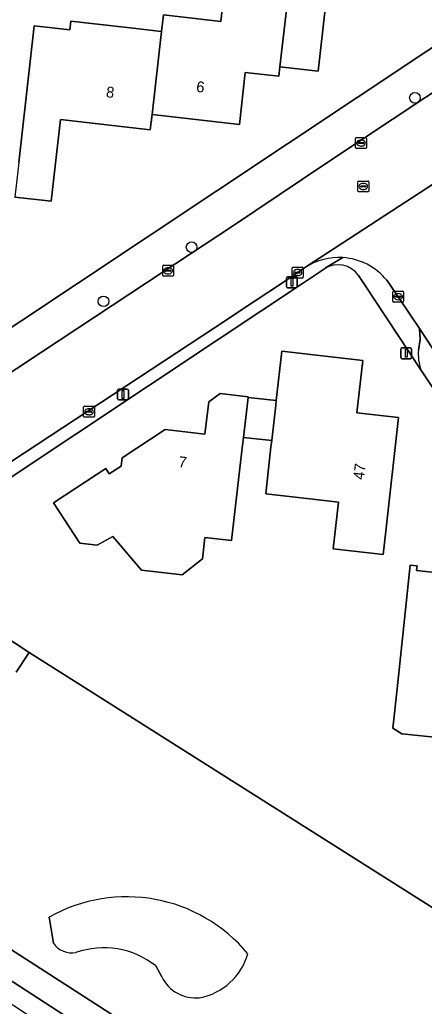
# Model space of a CAD drawing. Extents: x 162396 to 163643, y 386452 to 387406.
# Drawn here: x 163025.4 to 163062.6, y 386683.6 to 386774.2 of the extents above; entities that cross this region are included whole.
import ezdxf

# ---------------------------------------------------------------- set-up
doc = ezdxf.new("R2010")
doc.units = 0
for name, color, linetype in [('IMGEO_Boom', 7, 'Continuous'), ('IMGEO_Erf', 7, 'Continuous'), ('IMGEO_Groenvoorziening', 7, 'Continuous'), ('IMGEO_Kolk', 7, 'Continuous'), ('IMGEO_Lichtmast', 7, 'Continuous'), ('IMGEO_Pand', 7, 'Continuous'), ('IMGEO_Pand_nummerreeks', 7, 'Continuous'), ('IMGEO_Parkeervlak_open', 7, 'Continuous'), ('IMGEO_Rijbaan_lokaal_gesloten', 7, 'Continuous'), ('IMGEO_Rijbaan_lokaal_open', 7, 'Continuous'), ('IMGEO_Rioolput', 7, 'Continuous'), ('IMGEO_Voetpad_open', 7, 'Continuous')]:
    doc.layers.add(name, color=color, linetype=linetype)

msp = doc.modelspace()

# ---------------------------------------------------------------- linework, layer by layer
at = {"layer": 'IMGEO_Boom'}
for centre in [(163061.721, 386767.055), (163041.181, 386753.326), (163033.082, 386748.352)]:
    msp.add_circle(centre, 0.489, dxfattribs=at)
at = {"layer": 'IMGEO_Erf'}
for points in [[(162983.26, 386826.659), (162939.497, 386855.132), (162935.841, 386824.556), (162935.369, 386820.614), (162931.696, 386789.898), (162994.075, 386750), (163000, 386746.21), (163010.632, 386739.479), (163010.94, 386739.303), (163011.262, 386739.156), (163011.596, 386739.037), (163011.94, 386738.949), (163012.29, 386738.893), (163012.643, 386738.867), (163012.998, 386738.873), (163013.35, 386738.911), (163013.698, 386738.981), (163014.038, 386739.081), (163014.368, 386739.211), (163014.685, 386739.37), (163014.944, 386739.528), (163030.691, 386750), (163094.938, 386792.726)], [(163053.753, 386777.697), (163052.816, 386769.493), (163049.306, 386769.894), (163049.208, 386769.033), (163046.119, 386769.385), (163045.574, 386764.618), (163037.541, 386765.536), (163037.378, 386764.113), (163029.133, 386765.055), (163028.276, 386757.554), (163024.923, 386757.937)], [(163025.28, 386761.115), (163026.716, 386773.684), (163029.982, 386773.311), (163030.074, 386774.115), (163035.259, 386773.523), (163038.409, 386773.163), (163038.581, 386774.671), (163043.866, 386774.067), (163044.339, 386778.203)], [(163053.391, 386751.338), (163051.379, 386750), (163043.727, 386744.911), (163023.952, 386731.758)], [(163062.275, 386742.065), (163057.006, 386750), (163056.534, 386750.711)], [(163079.49, 386716.116), (163075.748, 386721.818), (163062.275, 386742.065)], [(163015.183, 386724.559), (163016.209, 386723.896), (163016.667, 386722.344), (163026.239, 386716.082), (163097.834, 386670.816), (163102.259, 386707.064)]]:
    msp.add_lwpolyline(points, dxfattribs=at)
for points in [[(163043.817, 386739.864), (163046.379, 386739.567), (163046.374, 386739.522), (163048.961, 386739.23), (163049.473, 386743.761), (163056.925, 386742.92), (163056.381, 386738.107), (163060.218, 386737.674), (163059.038, 386727.231), (163058.794, 386725.071), (163054.209, 386725.589), (163054.453, 386727.749), (163054.695, 386729.889), (163052.065, 386730.186), (163047.993, 386730.645), (163048.48, 386734.962), (163048.546, 386735.55), (163045.947, 386735.843), (163045.803, 386734.601), (163044.847, 386726.354), (163042.405, 386726.637), (163042.18, 386724.693), (163040.302, 386723.205), (163036.581, 386723.636), (163033.95, 386726.726), (163032.498, 386725.927), (163030.908, 386726.111), (163028.473, 386729.837), (163030.534, 386731.184), (163033.286, 386732.984), (163033.612, 386732.485), (163034.701, 386733.197), (163034.79, 386733.967), (163038.762, 386736.564), (163042.408, 386736.141), (163042.752, 386739.112)], [(163065.533, 386723.218), (163065.578, 386723.647), (163066.633, 386723.535), (163066.583, 386723.071), (163069.161, 386722.797), (163069.206, 386723.215), (163069.813, 386723.151), (163069.493, 386720.139), (163069.037, 386715.858), (163072.81, 386715.457), (163072.282, 386710.486), (163071.997, 386707.809), (163065.544, 386708.495), (163064.933, 386708.56), (163064.113, 386708.215), (163060.514, 386708.598), (163059.694, 386709.117), (163060.077, 386712.718), (163060.759, 386719.132), (163061.288, 386724.103), (163061.917, 386724.036), (163061.872, 386723.607)]]:
    msp.add_lwpolyline(points, close=True, dxfattribs=at)
msp.add_arc((163054.648, 386749.448), 2.27, 33.80839, 123.62784, dxfattribs=at)
at = {"layer": 'IMGEO_Groenvoorziening'}
for points in [[(163025.049, 386714.264), (163026.239, 386716.082), (163016.667, 386722.344)], [(163021.779, 386712.613), (163021.229, 386711.757), (163020.504, 386710.629), (163018.653, 386707.748), (163018.22, 386707.075), (163017.546, 386707.507), (163011.707, 386711.248), (163011.033, 386711.68), (163011.468, 386712.351), (163012.89, 386714.542), (163009.247, 386717.145), (163007.784, 386715.123), (163006.517, 386713.046), (163000.61, 386704.855), (163000.29, 386704.411), (163035.465, 386681.75), (163063.605, 386682.718), (163065.406, 386682.78)], [(163026.239, 386716.082), (163025.049, 386714.264)], [(163071.256, 386681.192), (163096.099, 386665.463), (163098.658, 386670.324), (163097.834, 386670.816), (163026.239, 386716.082)], [(163028.087, 386691.749), (163028.489, 386689.351)], [(163028.489, 386689.351), (163028.087, 386691.749)], [(163037.877, 386687.266), (163038.427, 386686.246)], [(163038.427, 386686.246), (163037.877, 386687.266)]]:
    msp.add_lwpolyline(points, dxfattribs=at)
msp.add_lwpolyline([(163032.831, 386680.161), (163032.875, 386680.532), (163000, 386701.813), (162998.844, 386702.561), (162998.714, 386702.39), (162997.926, 386701.329), (163000, 386699.965), (163032.648, 386678.484)], close=True, dxfattribs=at)
for centre, radius, start, end in [((163035.204, 386679.124), 14.493, 39.70175, 119.41212), ((163035.204, 386679.124), 14.493, 39.70175, 119.41212), ((163030.162, 386690.452), 2.002, 213.34116, 281.00399), ((163030.162, 386690.452), 2.002, 213.34116, 281.00399), ((163033.11, 386681.259), 7.669, 51.56168, 109.54662), ((163033.11, 386681.259), 7.669, 51.56168, 109.54662), ((163040.874, 386689.943), 5.699, 280.50828, 344.10711), ((163040.874, 386689.943), 5.699, 280.50828, 344.10711), ((163041.553, 386687.821), 3.5, 206.73661, 275.90208), ((163041.553, 386687.821), 3.5, 206.73661, 275.90208)]:
    msp.add_arc(centre, radius, start, end, dxfattribs=at)
at = {"layer": 'IMGEO_Kolk'}
for p, q in [((163056.264, 386762.476), (163056.264, 386763.328)), ((163056.339, 386763.402), (163057.191, 386763.402)), ((163056.523, 386762.896), (163056.523, 386762.908)), ((163056.961, 386762.859), (163056.563, 386762.859)), ((163056.566, 386762.945), (163056.964, 386762.945)), ((163056.752, 386763.182), (163056.777, 386763.182)), ((163057.007, 386762.908), (163057.007, 386762.896)), ((163057.265, 386763.328), (163057.265, 386762.476)), ((163057.191, 386762.402), (163056.339, 386762.402)), ((163056.775, 386762.622), (163056.75, 386762.622)), ((163038.52, 386750.737), (163038.52, 386751.589)), ((163038.595, 386751.663), (163039.447, 386751.663)), ((163038.779, 386751.157), (163038.779, 386751.169)), ((163039.217, 386751.12), (163038.819, 386751.12)), ((163038.822, 386751.206), (163039.22, 386751.206)), ((163039.008, 386751.443), (163039.033, 386751.443)), ((163039.263, 386751.169), (163039.263, 386751.157)), ((163039.521, 386751.589), (163039.521, 386750.737)), ((163050.426, 386750.569), (163050.426, 386751.421)), ((163050.501, 386751.495), (163051.353, 386751.495)), ((163050.728, 386751.038), (163051.126, 386751.038)), ((163050.914, 386751.275), (163050.939, 386751.275)), ((163051.427, 386751.421), (163051.427, 386750.569)), ((163039.447, 386750.663), (163038.595, 386750.663)), ((163039.031, 386750.883), (163039.006, 386750.883)), ((163051.353, 386750.495), (163050.501, 386750.495)), ((163050.685, 386750.989), (163050.685, 386751.001)), ((163051.123, 386750.952), (163050.725, 386750.952)), ((163050.937, 386750.715), (163050.912, 386750.715)), ((163051.169, 386751.001), (163051.169, 386750.989)), ((163059.752, 386749.277), (163060.604, 386749.277)), ((163059.677, 386748.351), (163059.677, 386749.203)), ((163059.936, 386748.771), (163059.936, 386748.783)), ((163060.374, 386748.734), (163059.976, 386748.734)), ((163059.979, 386748.82), (163060.377, 386748.82)), ((163060.188, 386748.497), (163060.163, 386748.497)), ((163060.165, 386749.057), (163060.19, 386749.057)), ((163060.42, 386748.783), (163060.42, 386748.771)), ((163060.678, 386749.203), (163060.678, 386748.351)), ((163060.604, 386748.277), (163059.752, 386748.277)), ((163031.251, 386737.777), (163031.251, 386738.629)), ((163031.326, 386738.703), (163032.178, 386738.703)), ((163031.739, 386738.483), (163031.764, 386738.483)), ((163032.252, 386738.629), (163032.252, 386737.777)), ((163032.178, 386737.703), (163031.326, 386737.703)), ((163031.51, 386738.197), (163031.51, 386738.209)), ((163031.948, 386738.16), (163031.55, 386738.16)), ((163031.553, 386738.246), (163031.951, 386738.246)), ((163031.762, 386737.923), (163031.737, 386737.923)), ((163031.994, 386738.209), (163031.994, 386738.197))]:
    msp.add_line(p, q, dxfattribs=at)
for points in [[(163056.264, 386762.476), (163056.264, 386763.328)], [(163056.339, 386763.402), (163057.191, 386763.402)], [(163057.265, 386763.328), (163057.265, 386762.476)], [(163057.191, 386762.402), (163056.339, 386762.402)], [(163038.52, 386750.737), (163038.52, 386751.589)], [(163038.595, 386751.663), (163039.447, 386751.663)], [(163039.521, 386751.589), (163039.521, 386750.737)], [(163050.426, 386750.569), (163050.426, 386751.421)], [(163050.501, 386751.495), (163051.353, 386751.495)], [(163051.427, 386751.421), (163051.427, 386750.569)], [(163039.447, 386750.663), (163038.595, 386750.663)], [(163051.353, 386750.495), (163050.501, 386750.495)], [(163059.752, 386749.277), (163060.604, 386749.277)], [(163059.677, 386748.351), (163059.677, 386749.203)], [(163060.678, 386749.203), (163060.678, 386748.351)], [(163060.604, 386748.277), (163059.752, 386748.277)], [(163031.251, 386737.777), (163031.251, 386738.629)], [(163031.326, 386738.703), (163032.178, 386738.703)], [(163032.252, 386738.629), (163032.252, 386737.777)], [(163032.178, 386737.703), (163031.326, 386737.703)]]:
    msp.add_lwpolyline(points, dxfattribs=at)
for centre, radius, start, end in [((163056.341, 386763.326), 0.0765, 91.55205, 178.44795), ((163056.341, 386763.326), 0.0765, 91.55205, 178.44795), ((163056.563, 386762.905), 0.0403, 85.87752, 175.75265), ((163056.56, 386762.895), 0.0366, 178.93798, 274.71019), ((163056.964, 386762.902), 0.043, 264.86636, 352.45326), ((163056.968, 386762.907), 0.0386, 1.73085, 96.63898), ((163057.189, 386763.326), 0.0765, 1.55205, 88.44795), ((163057.189, 386763.326), 0.0765, 1.55205, 88.44795), ((163056.341, 386762.478), 0.0765, 181.55205, 268.44795), ((163056.341, 386762.478), 0.0765, 181.55205, 268.44795), ((163057.189, 386762.478), 0.0765, 271.55205, 358.44795), ((163057.189, 386762.478), 0.0765, 271.55205, 358.44795), ((163038.597, 386751.587), 0.0765, 91.55205, 178.44795), ((163038.597, 386751.587), 0.0765, 91.55205, 178.44795), ((163038.819, 386751.166), 0.0403, 85.87752, 175.75265), ((163038.816, 386751.156), 0.0366, 178.93798, 274.71019), ((163039.22, 386751.163), 0.043, 264.86636, 352.45326), ((163039.224, 386751.168), 0.0386, 1.73085, 96.63898), ((163039.445, 386751.587), 0.0765, 1.55205, 88.44795), ((163039.445, 386751.587), 0.0765, 1.55205, 88.44795), ((163050.503, 386751.419), 0.0765, 91.55205, 178.44795), ((163050.503, 386751.419), 0.0765, 91.55205, 178.44795), ((163050.725, 386750.998), 0.0403, 85.87752, 175.75265), ((163051.13, 386751), 0.0386, 1.73085, 96.63898), ((163051.351, 386751.419), 0.0765, 1.55205, 88.44795), ((163051.351, 386751.419), 0.0765, 1.55205, 88.44795), ((163038.597, 386750.739), 0.0765, 181.55205, 268.44795), ((163038.597, 386750.739), 0.0765, 181.55205, 268.44795), ((163039.445, 386750.739), 0.0765, 271.55205, 358.44795), ((163039.445, 386750.739), 0.0765, 271.55205, 358.44795), ((163050.503, 386750.571), 0.0765, 181.55205, 268.44795), ((163050.503, 386750.571), 0.0765, 181.55205, 268.44795), ((163050.722, 386750.988), 0.0366, 178.93798, 274.71019), ((163051.126, 386750.995), 0.043, 264.86636, 352.45326), ((163051.351, 386750.571), 0.0765, 271.55205, 358.44795), ((163051.351, 386750.571), 0.0765, 271.55205, 358.44795), ((163059.754, 386749.201), 0.0765, 91.55205, 178.44795), ((163059.754, 386749.201), 0.0765, 91.55205, 178.44795), ((163060.602, 386749.201), 0.0765, 1.55205, 88.44795), ((163060.602, 386749.201), 0.0765, 1.55205, 88.44795), ((163059.754, 386748.353), 0.0765, 181.55205, 268.44795), ((163059.754, 386748.353), 0.0765, 181.55205, 268.44795), ((163059.976, 386748.78), 0.0403, 85.87752, 175.75265), ((163059.973, 386748.77), 0.0366, 178.93798, 274.71019), ((163060.377, 386748.777), 0.043, 264.86636, 352.45326), ((163060.381, 386748.782), 0.0386, 1.73085, 96.63898), ((163060.602, 386748.353), 0.0765, 271.55205, 358.44795), ((163060.602, 386748.353), 0.0765, 271.55205, 358.44795), ((163031.328, 386738.627), 0.0765, 91.55205, 178.44795), ((163031.328, 386738.627), 0.0765, 91.55205, 178.44795), ((163032.176, 386738.627), 0.0765, 1.55205, 88.44795), ((163032.176, 386738.627), 0.0765, 1.55205, 88.44795), ((163031.328, 386737.779), 0.0765, 181.55205, 268.44795), ((163031.328, 386737.779), 0.0765, 181.55205, 268.44795), ((163031.55, 386738.206), 0.0403, 85.87752, 175.75265), ((163031.547, 386738.196), 0.0366, 178.93798, 274.71019), ((163031.951, 386738.203), 0.043, 264.86636, 352.45326), ((163031.955, 386738.208), 0.0386, 1.73085, 96.63898), ((163032.176, 386737.779), 0.0765, 271.55205, 358.44795), ((163032.176, 386737.779), 0.0765, 271.55205, 358.44795)]:
    msp.add_arc(centre, radius, start, end, dxfattribs=at)
for centre, major_axis, ratio, start_param, end_param in [((163056.751, 386762.902), (-0.387, 0.002), 0.722429, 4.712389, 7.853982), ((163056.776, 386762.902), (-0.39, 0.002), 0.717154, 1.570796, 4.712389), ((163039.007, 386751.163), (-0.387, 0.002), 0.722429, 4.712389, 7.853982), ((163039.032, 386751.163), (-0.39, 0.002), 0.717154, 1.570796, 4.712389), ((163050.913, 386750.995), (-0.387, 0.002), 0.722429, 4.712389, 7.853982), ((163050.938, 386750.995), (-0.39, 0.002), 0.717154, 1.570796, 4.712389), ((163060.164, 386748.777), (-0.387, 0.002), 0.722429, 4.712389, 7.853982), ((163060.189, 386748.777), (-0.39, 0.002), 0.717154, 1.570796, 4.712389), ((163031.738, 386738.203), (-0.387, 0.002), 0.722429, 4.712389, 7.853982), ((163031.763, 386738.203), (-0.39, 0.002), 0.717154, 1.570796, 4.712389)]:
    msp.add_ellipse(centre, major_axis=major_axis, ratio=ratio, start_param=start_param, end_param=end_param, dxfattribs=at)
at = {"layer": 'IMGEO_Lichtmast'}
for p, q in [((163049.909, 386749.705), (163049.909, 386750.505)), ((163049.909, 386750.505), (163049.909, 386749.705)), ((163050.009, 386750.605), (163050.799, 386750.605)), ((163050.799, 386750.605), (163050.009, 386750.605)), ((163050.899, 386750.505), (163050.899, 386749.705)), ((163050.899, 386749.705), (163050.899, 386750.505)), ((163050.799, 386749.605), (163050.009, 386749.605)), ((163050.009, 386749.605), (163050.799, 386749.605)), ((163060.427, 386743.179), (163060.427, 386743.979)), ((163060.427, 386743.979), (163060.427, 386743.179)), ((163060.527, 386744.079), (163061.317, 386744.079)), ((163061.317, 386744.079), (163060.527, 386744.079)), ((163061.417, 386743.979), (163061.417, 386743.179)), ((163061.417, 386743.179), (163061.417, 386743.979)), ((163061.317, 386743.079), (163060.527, 386743.079)), ((163060.527, 386743.079), (163061.317, 386743.079)), ((163034.374, 386739.385), (163034.374, 386740.185)), ((163034.374, 386740.185), (163034.374, 386739.385)), ((163034.474, 386740.285), (163035.264, 386740.285)), ((163035.264, 386740.285), (163034.474, 386740.285)), ((163035.364, 386740.185), (163035.364, 386739.385)), ((163035.364, 386739.385), (163035.364, 386740.185)), ((163035.264, 386739.285), (163034.474, 386739.285)), ((163034.474, 386739.285), (163035.264, 386739.285))]:
    msp.add_line(p, q, dxfattribs=at)
for points in [[(163050.329, 386750.48), (163050.479, 386750.48), (163050.479, 386749.73), (163050.329, 386749.73), (163050.329, 386750.48)], [(163060.847, 386743.954), (163060.997, 386743.954), (163060.997, 386743.204), (163060.847, 386743.204), (163060.847, 386743.954)], [(163034.794, 386740.16), (163034.944, 386740.16), (163034.944, 386739.41), (163034.794, 386739.41), (163034.794, 386740.16)]]:
    msp.add_lwpolyline(points, dxfattribs=at)
for centre, start, end in [((163050.009, 386750.505), 90, 180), ((163050.009, 386750.505), 90, 180), ((163050.799, 386750.505), 0, 90), ((163050.799, 386750.505), 360, 90), ((163050.009, 386749.705), 180, 270), ((163050.009, 386749.705), 180, 270), ((163050.799, 386749.705), 270, 0), ((163050.799, 386749.705), 270, 0), ((163060.527, 386743.979), 90, 180), ((163060.527, 386743.979), 90, 180), ((163061.317, 386743.979), 0, 90), ((163061.317, 386743.979), 360, 90), ((163060.527, 386743.179), 180, 270), ((163060.527, 386743.179), 180, 270), ((163061.317, 386743.179), 270, 0), ((163061.317, 386743.179), 270, 0), ((163034.474, 386740.185), 90, 180), ((163034.474, 386740.185), 90, 180), ((163035.264, 386740.185), 0, 90), ((163035.264, 386740.185), 360, 90), ((163034.474, 386739.385), 180, 270), ((163034.474, 386739.385), 180, 270), ((163035.264, 386739.385), 270, 0), ((163035.264, 386739.385), 270, 0)]:
    msp.add_arc(centre, 0.1, start, end, dxfattribs=at)
at = {"layer": 'IMGEO_Pand'}
for points in [[(163050.183, 386777.535), (163044.339, 386778.203), (163043.866, 386774.067), (163038.581, 386774.671), (163038.409, 386773.163), (163037.541, 386765.536), (163045.574, 386764.618), (163046.119, 386769.385), (163049.208, 386769.033), (163049.306, 386769.894)], [(163052.816, 386769.493), (163053.753, 386777.697), (163050.247, 386778.097), (163050.183, 386777.535), (163049.306, 386769.894)], [(163038.409, 386773.163), (163035.259, 386773.523), (163030.074, 386774.115), (163029.982, 386773.311), (163026.716, 386773.684), (163025.28, 386761.115), (163024.923, 386757.937), (163028.276, 386757.554), (163029.133, 386765.055), (163037.378, 386764.113), (163037.541, 386765.536)], [(163060.218, 386737.674), (163056.381, 386738.107), (163056.925, 386742.92), (163049.473, 386743.761), (163048.961, 386739.23), (163048.912, 386738.793), (163048.546, 386735.55), (163048.48, 386734.962), (163047.993, 386730.645), (163052.065, 386730.186), (163054.695, 386729.889), (163054.453, 386727.749), (163054.209, 386725.589), (163058.794, 386725.071), (163059.038, 386727.231)], [(163045.803, 386734.601), (163045.947, 386735.843), (163046.374, 386739.522), (163046.379, 386739.567), (163043.817, 386739.864), (163042.752, 386739.112), (163042.408, 386736.141), (163038.762, 386736.564), (163034.79, 386733.967), (163034.701, 386733.197), (163033.612, 386732.485), (163033.286, 386732.984), (163030.534, 386731.184), (163028.473, 386729.837), (163030.908, 386726.111), (163032.498, 386725.927), (163033.95, 386726.726), (163036.581, 386723.636), (163040.302, 386723.205), (163042.18, 386724.693), (163042.405, 386726.637), (163044.847, 386726.354)], [(163048.912, 386738.793), (163048.961, 386739.23), (163046.374, 386739.522), (163045.947, 386735.843), (163048.546, 386735.55)], [(163069.493, 386720.139), (163069.813, 386723.151), (163069.206, 386723.215), (163069.161, 386722.797), (163066.583, 386723.071), (163066.633, 386723.535), (163065.578, 386723.647), (163065.533, 386723.218), (163061.872, 386723.607), (163061.917, 386724.036), (163061.288, 386724.103), (163060.759, 386719.132), (163060.077, 386712.718), (163059.694, 386709.117), (163060.514, 386708.598), (163064.113, 386708.215), (163064.933, 386708.56), (163065.544, 386708.495), (163071.997, 386707.809), (163072.282, 386710.486), (163072.81, 386715.457), (163069.037, 386715.858)]]:
    msp.add_lwpolyline(points, close=True, dxfattribs=at)
at = {"layer": 'IMGEO_Parkeervlak_open'}
for points in [[(163062.126, 386745.866), (163062.211, 386744.845), (163062.037, 386743.873)], [(163079.033, 386720.129), (163062.126, 386745.866)], [(163062.275, 386742.065), (163075.748, 386721.818)]]:
    msp.add_lwpolyline(points, dxfattribs=at)
msp.add_arc((163066.276, 386743.511), 4.254, 175.12331, 199.87496, dxfattribs=at)
at = {"layer": 'IMGEO_Rijbaan_lokaal_gesloten'}
msp.add_lwpolyline([(163065.539, 386760.542), (163085.934, 386774.259), (163087.891, 386775.462), (163086.931, 386776.836), (163084.887, 386779.893), (163084.016, 386781.282), (163053.527, 386761.018), (163044.946, 386755.247), (163037.12, 386750.107), (163027.385, 386743.673), (163022.823, 386740.671), (163021.049, 386739.492), (163020.532, 386739.148), (163018.704, 386737.897), (163022.574, 386732.192), (163024.659, 386733.665), (163043.288, 386745.904), (163047.031, 386748.398), (163049.437, 386750), (163051.556, 386751.416), (163051.609, 386751.451), (163051.663, 386751.486)], close=True, dxfattribs=at)
at = {"layer": 'IMGEO_Rijbaan_lokaal_open'}
for points in [[(163065.539, 386760.542), (163051.663, 386751.486)], [(163059.121, 386750.304), (163059.355, 386750), (163061.185, 386747.272), (163062.126, 386745.866), (163079.033, 386720.129), (163079.637, 386719.279)]]:
    msp.add_lwpolyline(points, dxfattribs=at)
for centre, radius, start, end in [((163054.725, 386746.675), 5.703, 86.3569, 122.47029), ((163054.72, 386746.67), 5.708, 39.54324, 86.30859)]:
    msp.add_arc(centre, radius, start, end, dxfattribs=at)
at = {"layer": 'IMGEO_Rioolput'}
for p, q in [((163056.469, 386758.485), (163056.469, 386759.337)), ((163056.544, 386759.411), (163057.396, 386759.411)), ((163056.957, 386759.191), (163056.982, 386759.191)), ((163057.47, 386759.337), (163057.47, 386758.485)), ((163057.396, 386758.411), (163056.544, 386758.411)), ((163056.728, 386758.905), (163056.728, 386758.917)), ((163057.166, 386758.868), (163056.768, 386758.868)), ((163056.771, 386758.954), (163057.169, 386758.954)), ((163056.98, 386758.631), (163056.955, 386758.631)), ((163057.212, 386758.917), (163057.212, 386758.905))]:
    msp.add_line(p, q, dxfattribs=at)
for points in [[(163056.469, 386758.485), (163056.469, 386759.337)], [(163056.544, 386759.411), (163057.396, 386759.411)], [(163057.47, 386759.337), (163057.47, 386758.485)], [(163057.396, 386758.411), (163056.544, 386758.411)]]:
    msp.add_lwpolyline(points, dxfattribs=at)
for centre, radius, start, end in [((163056.546, 386759.335), 0.0765, 91.55205, 178.44795), ((163056.546, 386759.335), 0.0765, 91.55205, 178.44795), ((163057.394, 386759.335), 0.0765, 1.55205, 88.44795), ((163057.394, 386759.335), 0.0765, 1.55205, 88.44795), ((163056.546, 386758.487), 0.0765, 181.55205, 268.44795), ((163056.546, 386758.487), 0.0765, 181.55205, 268.44795), ((163056.768, 386758.914), 0.0403, 85.87752, 175.75265), ((163056.765, 386758.904), 0.0366, 178.93798, 274.71019), ((163057.169, 386758.911), 0.043, 264.86636, 352.45326), ((163057.173, 386758.916), 0.0386, 1.73085, 96.63898), ((163057.394, 386758.487), 0.0765, 271.55205, 358.44795), ((163057.394, 386758.487), 0.0765, 271.55205, 358.44795)]:
    msp.add_arc(centre, radius, start, end, dxfattribs=at)
for centre, major_axis, ratio, start_param, end_param in [((163056.956, 386758.911), (-0.387, 0.002), 0.722429, 4.712389, 7.853982), ((163056.981, 386758.911), (-0.39, 0.002), 0.717154, 1.570796, 4.712389)]:
    msp.add_ellipse(centre, major_axis=major_axis, ratio=ratio, start_param=start_param, end_param=end_param, dxfattribs=at)
at = {"layer": 'IMGEO_Voetpad_open'}
for points in [[(163090.874, 386798.95), (163094.938, 386792.726), (163030.691, 386750), (163014.944, 386739.528), (163010.346, 386735.997)], [(163016.013, 386736.331), (163018.704, 386737.897), (163020.532, 386739.148), (163021.049, 386739.492), (163022.823, 386740.671), (163027.385, 386743.673), (163037.12, 386750.107), (163044.946, 386755.247), (163053.527, 386761.018), (163084.016, 386781.282)], [(163043.727, 386744.911), (163051.379, 386750), (163053.391, 386751.338), (163053.489, 386751.42), (163055.087, 386752.366)], [(163055.087, 386752.366), (163053.489, 386751.42), (163053.391, 386751.338)], [(163051.663, 386751.486), (163051.609, 386751.451), (163051.556, 386751.416), (163049.437, 386750), (163047.031, 386748.398), (163043.288, 386745.904), (163024.659, 386733.665), (163022.574, 386732.192), (163020.571, 386730.756)], [(163056.534, 386750.711), (163057.006, 386750), (163062.275, 386742.065)], [(163059.355, 386750), (163059.121, 386750.304)], [(163062.037, 386743.873), (163062.211, 386744.845), (163062.126, 386745.866), (163061.185, 386747.272), (163059.355, 386750)], [(163023.952, 386731.758), (163043.727, 386744.911)]]:
    msp.add_lwpolyline(points, dxfattribs=at)
msp.add_lwpolyline([(163032.831, 386680.161), (163036.607, 386679.749), (163036.63, 386679.921), (163036.736, 386680.928), (163035.465, 386681.75), (163000.29, 386704.411), (163000, 386704.04), (162998.844, 386702.561), (163000, 386701.813), (163032.875, 386680.532)], close=True, dxfattribs=at)
for centre, radius, start, end in [((163054.725, 386746.675), 5.703, 86.3569, 122.47029), ((163054.72, 386746.67), 5.708, 39.54324, 86.30859), ((163054.648, 386749.448), 2.27, 33.80839, 123.62784), ((163066.276, 386743.511), 4.254, 175.12331, 199.87496)]:
    msp.add_arc(centre, radius, start, end, dxfattribs=at)

# ---------------------------------------------------------------- texts
at = {"layer": 'IMGEO_Pand_nummerreeks'}
for s, rotation, p in [('6', 353.4912, (163041.569, 386767.611)), ('8', 353.47974, (163033.272, 386767.118)), ('7', 353.38234, (163039.933, 386733.127)), ('47', 83.55444, (163057.031, 386731.914))]:
    msp.add_text(s, height=1, rotation=rotation, dxfattribs=at).set_placement(p)

doc.saveas('drawing.dxf')
